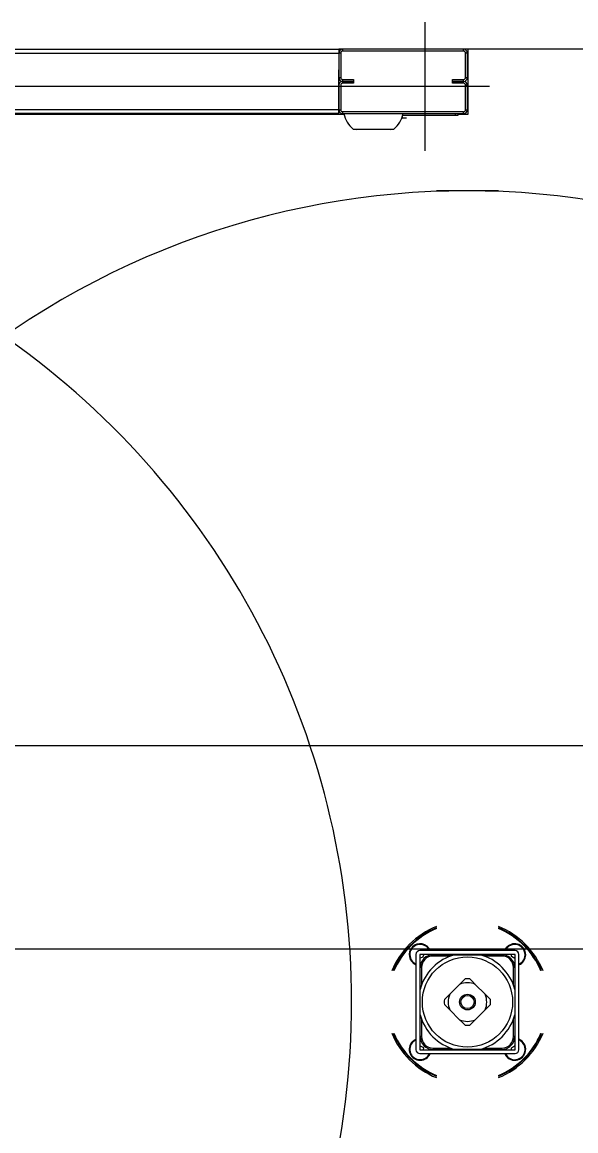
# Model space of a CAD drawing. Extents: x -264205 to -263659, y -1242401 to -1241986.
# Drawn here: x -263872.949 to -263872.541, y -1242087.591 to -1242086.773 of the extents above; entities that cross this region are included whole.
import ezdxf

# ---------------------------------------------------------------- set-up
doc = ezdxf.new("R2010")
doc.units = 0
doc.layers.add('PROJEKT_OBRUBNIKY_KOMUNIKACIE', color=7, linetype='Continuous')
doc.layers.add('SITUACIA_DSP_2D', color=7, linetype='Continuous')

msp = doc.modelspace()

# ---------------------------------------------------------------- linework, layer by layer
at = {"layer": 'PROJEKT_OBRUBNIKY_KOMUNIKACIE'}
msp.add_lwpolyline([(-263794.89278, -1242227.38224), (-263808.96776, -1242241.45725), (-263894.96779, -1242241.45725), (-263909.04274, -1242227.38224), (-263909.04274, -1242196.33267), (-263914.14281, -1242196.33267), (-263914.14281, -1242132.43268), (-263909.04274, -1242132.43268), (-263909.04274, -1242101.38224), (-263894.96779, -1242087.30722), (-263808.96776, -1242087.30722), (-263794.89278, -1242101.38224), (-263794.89278, -1242227.38224)], dxfattribs=at)
at = {"layer": 'SITUACIA_DSP_2D'}
for p, q in [((-263872.65209, -1242086.77348), (-263872.65209, -1242086.86848)), ((-263872.96774, -1242086.79343), (-263872.71574, -1242086.79343)), ((-263872.96774, -1242086.79628), (-263872.71574, -1242086.79628)), ((-263872.71574, -1242086.79343), (-263872.71574, -1242086.79628)), ((-263872.71289, -1242086.79343), (-263872.71574, -1242086.79343)), ((-263872.71574, -1242086.79628), (-263872.71574, -1242086.80293)), ((-263872.71432, -1242086.79628), (-263872.71574, -1242086.79628)), ((-263872.71574, -1242086.79628), (-263872.71574, -1242086.81433)), ((-263872.71432, -1242086.79628), (-263872.71432, -1242086.81433)), ((-263872.71289, -1242086.79343), (-263872.71289, -1242086.79485)), ((-263872.62359, -1242086.79343), (-263872.71289, -1242086.79343)), ((-263872.62359, -1242086.79485), (-263872.71289, -1242086.79485)), ((-263872.62359, -1242086.79485), (-263872.62359, -1242086.79343)), ((-263872.62027, -1242086.79343), (-263872.62359, -1242086.79343)), ((-263872.62074, -1242086.79628), (-263872.62217, -1242086.79628)), ((-263872.62217, -1242086.81433), (-263872.62217, -1242086.79628)), ((-263872.62074, -1242086.81433), (-263872.62074, -1242086.79628)), ((-263872.10611, -1242086.79343), (-263872.62027, -1242086.79343)), ((-263872.62027, -1242086.8414), (-263872.62027, -1242086.79343)), ((-263872.71574, -1242086.83808), (-263872.71574, -1242086.80863)), ((-263872.60459, -1242086.82098), (-263872.96774, -1242086.82098)), ((-263872.71574, -1242086.81433), (-263872.71432, -1242086.81433)), ((-263872.71574, -1242086.82003), (-263872.71574, -1242086.83808)), ((-263872.71432, -1242086.82003), (-263872.71432, -1242086.83808)), ((-263872.71289, -1242086.81575), (-263872.71289, -1242086.81718)), ((-263872.71289, -1242086.81575), (-263872.70482, -1242086.81575)), ((-263872.71289, -1242086.81718), (-263872.71289, -1242086.8186)), ((-263872.70482, -1242086.81718), (-263872.71289, -1242086.81718)), ((-263872.71289, -1242086.81718), (-263872.70482, -1242086.81718)), ((-263872.70482, -1242086.8186), (-263872.71289, -1242086.8186)), ((-263872.70482, -1242086.81575), (-263872.70482, -1242086.81718)), ((-263872.70482, -1242086.81718), (-263872.70482, -1242086.8186)), ((-263872.63167, -1242086.81718), (-263872.63167, -1242086.81575)), ((-263872.63167, -1242086.81575), (-263872.62359, -1242086.81575)), ((-263872.63167, -1242086.8186), (-263872.63167, -1242086.81718)), ((-263872.62359, -1242086.81718), (-263872.63167, -1242086.81718)), ((-263872.63167, -1242086.81718), (-263872.62359, -1242086.81718)), ((-263872.62359, -1242086.8186), (-263872.63167, -1242086.8186)), ((-263872.62359, -1242086.81718), (-263872.62359, -1242086.81575)), ((-263872.62359, -1242086.8186), (-263872.62359, -1242086.81718)), ((-263872.62217, -1242086.81433), (-263872.62074, -1242086.81433)), ((-263872.62074, -1242086.82003), (-263872.62217, -1242086.82003)), ((-263872.62217, -1242086.83808), (-263872.62217, -1242086.82003)), ((-263872.62074, -1242086.83808), (-263872.62074, -1242086.82003)), ((-263872.71574, -1242086.83808), (-263872.96774, -1242086.83808)), ((-263872.71574, -1242086.83808), (-263872.71432, -1242086.83808)), ((-263872.71574, -1242086.84093), (-263872.71574, -1242086.83808)), ((-263872.62217, -1242086.83808), (-263872.62074, -1242086.83808)), ((-263872.71574, -1242086.84093), (-263872.96774, -1242086.84093)), ((-263872.96774, -1242086.8414), (-263872.71185, -1242086.8414)), ((-263872.71289, -1242086.8395), (-263872.71289, -1242086.84093)), ((-263872.71289, -1242086.8395), (-263872.62359, -1242086.8395)), ((-263872.71289, -1242086.84093), (-263872.62359, -1242086.84093)), ((-263872.66919, -1242086.84425), (-263872.66885, -1242086.84425)), ((-263872.66887, -1242086.8434), (-263872.66886, -1242086.84385)), ((-263872.66886, -1242086.84385), (-263872.66885, -1242086.84425)), ((-263872.66571, -1242086.84425), (-263872.66885, -1242086.84425)), ((-263872.66563, -1242086.84245), (-263872.6686, -1242086.84245)), ((-263872.62977, -1242086.84235), (-263872.66857, -1242086.84235)), ((-263872.62977, -1242086.84093), (-263872.62977, -1242086.84235)), ((-263872.62787, -1242086.84235), (-263872.62977, -1242086.84235)), ((-263872.62787, -1242086.84093), (-263872.62787, -1242086.84235)), ((-263872.62787, -1242086.8414), (-263872.62027, -1242086.8414)), ((-263872.62359, -1242086.84093), (-263872.62359, -1242086.8395)), ((-263872.70501, -1242086.85233), (-263872.67518, -1242086.85233)), ((-263872.70386, -1242086.85233), (-263872.70352, -1242086.85251)), ((-263872.70352, -1242086.85251), (-263872.70288, -1242086.85264)), ((-263872.67731, -1242086.85264), (-263872.70288, -1242086.85264)), ((-263872.67731, -1242086.85264), (-263872.67666, -1242086.85251)), ((-263872.67666, -1242086.85251), (-263872.67633, -1242086.85233)), ((-263872.5978, -1242086.89793), (-263872.64369, -1242086.89793)), ((-263894.96779, -1242087.30724), (-263808.96779, -1242087.30724)), ((-263894.58094, -1242087.45724), (-263809.35464, -1242087.45724)), ((-263872.58559, -1242087.45843), (-263872.65589, -1242087.45843)), ((-263872.59328, -1242087.45843), (-263872.59259, -1242087.4571)), ((-263872.59259, -1242087.4571), (-263872.59152, -1242087.45579)), ((-263872.65874, -1242087.46128), (-263872.65874, -1242087.53158)), ((-263872.65589, -1242087.46128), (-263872.65589, -1242087.53158)), ((-263872.58559, -1242087.46128), (-263872.65589, -1242087.46128)), ((-263872.65392, -1242087.46361), (-263872.65589, -1242087.46394)), ((-263872.65306, -1242087.46128), (-263872.65392, -1242087.46361)), ((-263872.64808, -1242087.46158), (-263872.64808, -1242087.46128)), ((-263872.64808, -1242087.46171), (-263872.64808, -1242087.46158)), ((-263872.6476, -1242087.46128), (-263872.6476, -1242087.46163)), ((-263872.64616, -1242087.46247), (-263872.64616, -1242087.46152)), ((-263872.64616, -1242087.46152), (-263872.63028, -1242087.46152)), ((-263872.63312, -1242087.46247), (-263872.64616, -1242087.46247)), ((-263872.63011, -1242087.46152), (-263872.6276, -1242087.46152)), ((-263872.6276, -1242087.46152), (-263872.62242, -1242087.46152)), ((-263872.62242, -1242087.46152), (-263872.61708, -1242087.46152)), ((-263872.61708, -1242087.46152), (-263872.61138, -1242087.46152)), ((-263872.61121, -1242087.46152), (-263872.59533, -1242087.46152)), ((-263872.59533, -1242087.46247), (-263872.60837, -1242087.46247)), ((-263872.59533, -1242087.46152), (-263872.59533, -1242087.46247)), ((-263872.59389, -1242087.46163), (-263872.59389, -1242087.46128)), ((-263872.59341, -1242087.46128), (-263872.59341, -1242087.46171)), ((-263872.58817, -1242087.4629), (-263872.58819, -1242087.46128)), ((-263872.58577, -1242087.46424), (-263872.58817, -1242087.4629)), ((-263872.58559, -1242087.46413), (-263872.58577, -1242087.46424)), ((-263872.58559, -1242087.53158), (-263872.58559, -1242087.46128)), ((-263872.58274, -1242087.53158), (-263872.58274, -1242087.46128)), ((-263872.65589, -1242087.46909), (-263872.65546, -1242087.46909)), ((-263872.65555, -1242087.46957), (-263872.65589, -1242087.46957)), ((-263872.65566, -1242087.48689), (-263872.65566, -1242087.47102)), ((-263872.65471, -1242087.47102), (-263872.65566, -1242087.47102)), ((-263872.65471, -1242087.47102), (-263872.65471, -1242087.48405)), ((-263872.58678, -1242087.48405), (-263872.58678, -1242087.47102)), ((-263872.58583, -1242087.47102), (-263872.58678, -1242087.47102)), ((-263872.58603, -1242087.46909), (-263872.58598, -1242087.4691)), ((-263872.58598, -1242087.4691), (-263872.58559, -1242087.46909)), ((-263872.58559, -1242087.46957), (-263872.58594, -1242087.46957)), ((-263872.58583, -1242087.47102), (-263872.58583, -1242087.48689)), ((-263872.63377, -1242087.49064), (-263872.62653, -1242087.48341)), ((-263872.62653, -1242087.48341), (-263872.6245, -1242087.48137)), ((-263872.6245, -1242087.48137), (-263872.62255, -1242087.47942)), ((-263872.61894, -1242087.47942), (-263872.61701, -1242087.48135)), ((-263872.61701, -1242087.48135), (-263872.61496, -1242087.48341)), ((-263872.61496, -1242087.48341), (-263872.60772, -1242087.49064)), ((-263872.65566, -1242087.48957), (-263872.65566, -1242087.48706)), ((-263872.65566, -1242087.49487), (-263872.65566, -1242087.48957)), ((-263872.63775, -1242087.49462), (-263872.63582, -1242087.4927)), ((-263872.63582, -1242087.4927), (-263872.63377, -1242087.49064)), ((-263872.60772, -1242087.49064), (-263872.60569, -1242087.49267)), ((-263872.60569, -1242087.49267), (-263872.60374, -1242087.49462)), ((-263872.58583, -1242087.48706), (-263872.58583, -1242087.48957)), ((-263872.58583, -1242087.48957), (-263872.58583, -1242087.49476)), ((-263872.65566, -1242087.50009), (-263872.65566, -1242087.49487)), ((-263872.65566, -1242087.5058), (-263872.65566, -1242087.50009)), ((-263872.6358, -1242087.50018), (-263872.63775, -1242087.49823)), ((-263872.63377, -1242087.50222), (-263872.6358, -1242087.50018)), ((-263872.60567, -1242087.50016), (-263872.60772, -1242087.50222)), ((-263872.60374, -1242087.49823), (-263872.60567, -1242087.50016)), ((-263872.58583, -1242087.49476), (-263872.58583, -1242087.50009)), ((-263872.58583, -1242087.50009), (-263872.58583, -1242087.5058)), ((-263872.65566, -1242087.52184), (-263872.65566, -1242087.50596)), ((-263872.65471, -1242087.50881), (-263872.65471, -1242087.52184)), ((-263872.62653, -1242087.50945), (-263872.63377, -1242087.50222)), ((-263872.60772, -1242087.50222), (-263872.61496, -1242087.50945)), ((-263872.58678, -1242087.52184), (-263872.58678, -1242087.50881)), ((-263872.58583, -1242087.50596), (-263872.58583, -1242087.52184)), ((-263872.62448, -1242087.5115), (-263872.62653, -1242087.50945)), ((-263872.62255, -1242087.51343), (-263872.62448, -1242087.5115)), ((-263872.61699, -1242087.51148), (-263872.61894, -1242087.51343)), ((-263872.61496, -1242087.50945), (-263872.61699, -1242087.51148)), ((-263872.66139, -1242087.52565), (-263872.66007, -1242087.52459)), ((-263872.66007, -1242087.52459), (-263872.65874, -1242087.52389)), ((-263872.65589, -1242087.52329), (-263872.65555, -1242087.52329)), ((-263872.65546, -1242087.52376), (-263872.65589, -1242087.52376)), ((-263872.65471, -1242087.52184), (-263872.65566, -1242087.52184)), ((-263872.58583, -1242087.52184), (-263872.58678, -1242087.52184)), ((-263872.58559, -1242087.52376), (-263872.58603, -1242087.52376)), ((-263872.58594, -1242087.52329), (-263872.58559, -1242087.52329)), ((-263872.65589, -1242087.52879), (-263872.65556, -1242087.52862)), ((-263872.65589, -1242087.53158), (-263872.58559, -1242087.53158)), ((-263872.65556, -1242087.52862), (-263872.65325, -1242087.53008)), ((-263872.65325, -1242087.53008), (-263872.65331, -1242087.53158)), ((-263872.64808, -1242087.53158), (-263872.64808, -1242087.53114)), ((-263872.6476, -1242087.53123), (-263872.6476, -1242087.53158)), ((-263872.64616, -1242087.53039), (-263872.63312, -1242087.53039)), ((-263872.64616, -1242087.53039), (-263872.64616, -1242087.53134)), ((-263872.63028, -1242087.53134), (-263872.64616, -1242087.53134)), ((-263872.6276, -1242087.53134), (-263872.63011, -1242087.53134)), ((-263872.6223, -1242087.53134), (-263872.6276, -1242087.53134)), ((-263872.61708, -1242087.53134), (-263872.6223, -1242087.53134)), ((-263872.61138, -1242087.53134), (-263872.61708, -1242087.53134)), ((-263872.59533, -1242087.53134), (-263872.61121, -1242087.53134)), ((-263872.60837, -1242087.53039), (-263872.59533, -1242087.53039)), ((-263872.59533, -1242087.53134), (-263872.59533, -1242087.53039)), ((-263872.59389, -1242087.53158), (-263872.59389, -1242087.53123)), ((-263872.59341, -1242087.53114), (-263872.59341, -1242087.53158)), ((-263872.58831, -1242087.53023), (-263872.58608, -1242087.52863)), ((-263872.58818, -1242087.53158), (-263872.58831, -1242087.53023)), ((-263872.58608, -1242087.52863), (-263872.58559, -1242087.52885)), ((-263872.65589, -1242087.53443), (-263872.58559, -1242087.53443)), ((-263872.64925, -1242087.53542), (-263872.64872, -1242087.53443))]:
    msp.add_line(p, q, dxfattribs=at)
for radius in [0.0333, 0.0058, 0.00485]:
    msp.add_circle((-263872.62074, -1242087.49643), radius, dxfattribs=at)
for centre, radius, start, end in [((-263872.71289, -1242086.79628), 0.00285, 90, 180), ((-263872.71289, -1242086.79628), 0.00143, 90, 180), ((-263872.62359, -1242086.79628), 0.00285, 0, 90), ((-263872.62359, -1242086.79628), 0.00143, 0, 90), ((-263872.71289, -1242086.81433), 0.00285, 180, 270), ((-263872.71289, -1242086.82003), 0.00285, 90, 180), ((-263872.71289, -1242086.81433), 0.00143, 180, 270), ((-263872.71289, -1242086.82003), 0.00143, 90, 180), ((-263872.62359, -1242086.81433), 0.00285, 270, 0), ((-263872.62359, -1242086.81433), 0.00143, 270, 0), ((-263872.62359, -1242086.82003), 0.00285, 0, 90), ((-263872.62359, -1242086.82003), 0.00143, 0, 90), ((-263872.71289, -1242086.83808), 0.00285, 180, 270), ((-263872.71289, -1242086.83808), 0.00143, 180, 270), ((-263872.62359, -1242086.83808), 0.00143, 270, 0), ((-263872.62359, -1242086.83808), 0.00285, 270, 0), ((-263872.69328, -1242086.83738), 0.019, 190.75587, 231.87121), ((-263872.68691, -1242086.83738), 0.019, 308.12879, 349.24413), ((-263872.66572, -1242086.84245), 0.000095, 0, 90), ((-263872.62074, -1242087.49643), 0.5985, 234.56502, 125.43498), ((-263873.30474, -1242087.49643), 0.5985, 304.26896, 55.73104), ((-263872.62074, -1242087.49643), 0.06033, 112.35319, 157.6468), ((-263872.62074, -1242087.49643), 0.05938, 112.73067, 134.99999), ((-263872.62074, -1242087.49643), 0.0589, 112.92441, 134.99999), ((-263872.62074, -1242087.49643), 0.06033, 22.3532, 67.64681), ((-263872.62074, -1242087.49643), 0.05938, 22.73068, 67.26933), ((-263872.62074, -1242087.49643), 0.0589, 22.9244, 67.07559), ((-263872.62074, -1242087.49643), 0.05938, 134.99999, 157.26932), ((-263872.62074, -1242087.49643), 0.0589, 134.99999, 157.0756), ((-263872.65568, -1242087.4615), 0.00807, 134.99999, 247.66306), ((-263872.65568, -1242087.4615), 0.0076, 23.81633, 246.18369), ((-263872.65568, -1242087.4615), 0.00807, 22.33694, 134.99999), ((-263872.65589, -1242087.46128), 0.00285, 90, 180), ((-263872.58581, -1242087.4615), 0.0076, 330.85024, 156.18367), ((-263872.58581, -1242087.4615), 0.00807, 292.33694, 134.99999), ((-263872.58559, -1242087.46128), 0.00285, 0, 90), ((-263872.64616, -1242087.47102), 0.0095, 90, 180), ((-263872.62074, -1242087.49643), 0.03615, 105.02023, 164.97979), ((-263872.64616, -1242087.47102), 0.00855, 90, 180), ((-263872.62074, -1242087.49643), 0.03615, 15.02021, 74.97977), ((-263872.59533, -1242087.47102), 0.0095, 0, 90), ((-263872.59533, -1242087.47102), 0.00855, 0, 90), ((-263872.58581, -1242087.4615), 0.0076, 293.81631, 330.85024), ((-263872.62074, -1242087.49643), 0.01425, 66.03949, 113.96051), ((-263872.62074, -1242087.49643), 0.0171, 83.94245, 96.05755), ((-263872.62074, -1242087.49643), 0.01425, 156.03947, 203.96053), ((-263872.62074, -1242087.49643), 0.01425, 336.03947, 23.96053), ((-263872.62074, -1242087.49643), 0.0171, 173.94245, 186.05755), ((-263872.62074, -1242087.49643), 0.0171, 353.94245, 6.05755), ((-263872.62074, -1242087.49643), 0.03615, 195.02021, 254.97977), ((-263872.62074, -1242087.49643), 0.03615, 285.02023, 344.97979), ((-263872.62074, -1242087.49643), 0.01425, 246.03949, 293.96051), ((-263872.62074, -1242087.49643), 0.0171, 263.94245, 276.05755), ((-263872.62074, -1242087.49643), 0.06033, 202.3532, 247.64681), ((-263872.62074, -1242087.49643), 0.05938, 202.73068, 247.26933), ((-263872.62074, -1242087.49643), 0.0589, 202.9244, 247.07559), ((-263872.65568, -1242087.53136), 0.0076, 113.81631, 327.68075), ((-263872.64616, -1242087.52184), 0.0095, 180, 270), ((-263872.64616, -1242087.52184), 0.00855, 180, 270), ((-263872.62074, -1242087.49643), 0.06033, 292.35319, 337.6468), ((-263872.62074, -1242087.49643), 0.0589, 292.92441, 337.0756), ((-263872.62074, -1242087.49643), 0.05938, 292.73067, 337.26932), ((-263872.59533, -1242087.52184), 0.00855, 270, 0), ((-263872.59533, -1242087.52184), 0.0095, 270, 0), ((-263872.58581, -1242087.53136), 0.00807, 202.33694, 67.66306), ((-263872.58581, -1242087.53136), 0.0076, 35.64554, 66.18369), ((-263872.65568, -1242087.53136), 0.00807, 134.99999, 337.66306), ((-263872.65589, -1242087.53158), 0.00285, 180, 270), ((-263872.58581, -1242087.53136), 0.0076, 203.81633, 35.64554), ((-263872.58559, -1242087.53158), 0.00285, 270, 0)]:
    msp.add_arc(centre, radius, start, end, dxfattribs=at)

doc.saveas('drawing.dxf')
